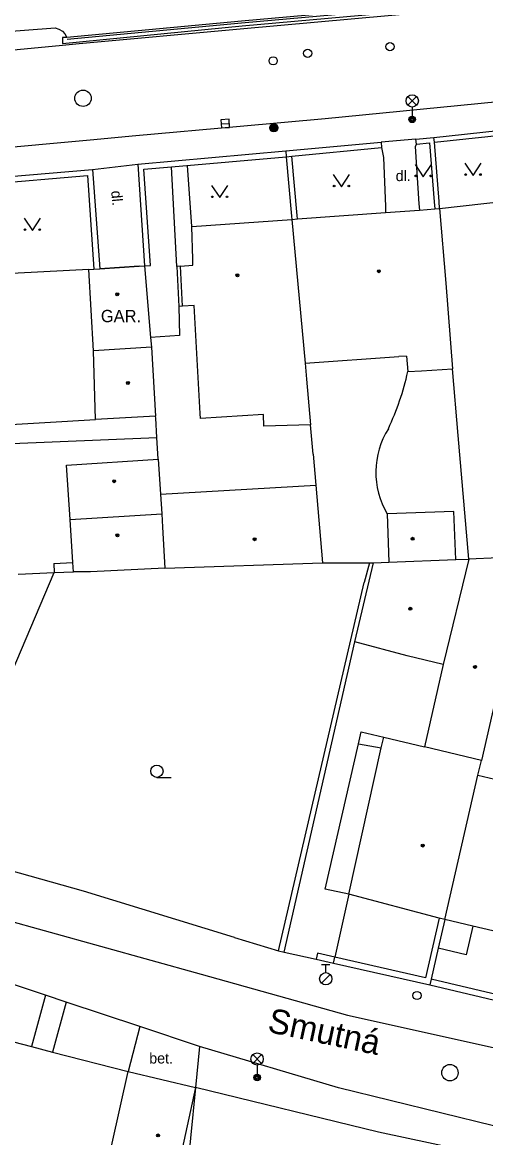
# Model space of a CAD drawing. Extents: x -596024 to -594475, y -1163820 to -1161957.
# Drawn here: x -595878.3 to -595850.1, y -1163055 to -1162986.9 of the extents above; entities that cross this region are included whole.
import ezdxf

# ---------------------------------------------------------------- set-up
doc = ezdxf.new("R2010")
doc.units = 0
for name, color, linetype in [('Level 10', 7, 'Continuous'), ('Level 11', 7, 'Continuous'), ('Level 25', 7, 'Continuous'), ('Level 27', 7, 'Continuous'), ('Level 28', 7, 'Continuous'), ('Level 33', 7, 'Continuous'), ('Level 36', 7, 'Continuous'), ('Level 39', 7, 'Continuous'), ('Level 40', 7, 'Continuous'), ('Level 41', 7, 'Continuous'), ('Level 5', 7, 'Continuous'), ('Level 50', 7, 'Continuous'), ('Level 6', 7, 'Continuous'), ('Level 7', 7, 'Continuous'), ('Level 8', 7, 'Continuous'), ('Level 9', 7, 'Continuous')]:
    doc.layers.add(name, color=color, linetype=linetype)

msp = doc.modelspace()

# ---------------------------------------------------------------- linework, layer by layer
at = {"layer": 'Level 10'}
for points in [[(-595886.79, -1162989.32), (-595875.89, -1162988.29), (-595874.88, -1162988.19), (-595865.06, -1162987.3), (-595846.54, -1162985.63), (-595834.03, -1162984.4), (-595833.92, -1162984.39), (-595827.57, -1162983.83), (-595811.92, -1162982.46), (-595810.38, -1162982.32), (-595807.74, -1162982.42), (-595798.29, -1162981.55), (-595792.41, -1162981.01), (-595782.08, -1162980.06), (-595767.36, -1162978.71), (-595765.31, -1162978.52), (-595764.65, -1162978.46), (-595760.16, -1162978.09)], [(-595901.01, -1162996.63), (-595887.16, -1162995.24), (-595874.21, -1162994.06), (-595871.41, -1162993.81), (-595865.06, -1162993.24), (-595859.87, -1162992.77), (-595849.31, -1162991.74), (-595847.96, -1162991.61), (-595844.62, -1162991.28), (-595838.01, -1162990.64), (-595832.2, -1162990.25), (-595811.7, -1162988.42)], [(-595871.18, -1163048.2), (-595875.66, -1163046.7), (-595876.92, -1163046.28), (-595894.25, -1163040.49)], [(-595879.73, -1163041.57), (-595867.43, -1163045), (-595858.5, -1163047.49), (-595813.37, -1163057.53), (-595813.28, -1163057.55)], [(-595867.53, -1163049.42), (-595871.18, -1163048.2)], [(-595799.22, -1163064.66), (-595815.57, -1163061.92), (-595840.13, -1163056.57), (-595859.05, -1163051.93), (-595867.53, -1163049.42)]]:
    msp.add_lwpolyline(points, dxfattribs=at)
at = {"layer": 'Level 11'}
for points in [[(-595885.98, -1162987.97), (-595876.34, -1162987.24)], [(-595876.34, -1162987.24), (-595876.11, -1162987.31), (-595875.9, -1162987.44), (-595875.74, -1162987.61), (-595875.62, -1162987.82)], [(-595856.42, -1162994.53), (-595856.3, -1162995.14), (-595856.19, -1162998.14)], [(-595854.3, -1162994.33), (-595854.37, -1162994.47), (-595854.14, -1162997.97)], [(-595874.07, -1162995.88), (-595871.3, -1162995.56)], [(-595868.92, -1163001.8), (-595869.25, -1162995.72)], [(-595868.01, -1162999.36), (-595868.26, -1162995.63)], [(-595856.19, -1162998.14), (-595856.18, -1162998.51)], [(-595854.14, -1162997.97), (-595854.11, -1162998.36)], [(-595874.28, -1163001.98), (-595880.18, -1163002.29), (-595880.78, -1163002.32), (-595887.63, -1163002.67)], [(-595868.69, -1163001.78), (-595868.92, -1163001.8), (-595868.79, -1163004.24)], [(-595868.79, -1163004.24), (-595868.76, -1163006.01), (-595870.52, -1163006.14)], [(-595868.56, -1163004.22), (-595868.79, -1163004.24)], [(-595851.74, -1163012.12), (-595852.09, -1163008.05)], [(-595879.83, -1163020.06), (-595880.43, -1163011.53), (-595873.88, -1163011.14)], [(-595870.2, -1163011.06), (-595870.21, -1163010.94)], [(-595870.13, -1163012.23), (-595870.2, -1163011.06)], [(-595860.6, -1163013.25), (-595860.76, -1163011.47)], [(-595885.4, -1163012.87), (-595870.13, -1163012.23)], [(-595870.05, -1163013.57), (-595870.13, -1163012.23)], [(-595851.1, -1163019.66), (-595851.74, -1163012.12)], [(-595860.6, -1163013.25), (-595860.43, -1163015.14)], [(-595869.92, -1163015.7), (-595860.43, -1163015.14)], [(-595860.02, -1163019.88), (-595857.16, -1163019.88)], [(-595857.16, -1163019.88), (-595857.48, -1163021.08)], [(-595857.16, -1163019.88), (-595856.92, -1163019.88)], [(-595857.84, -1163030.93), (-595857.67, -1163030.2), (-595856.28, -1163030.54)], [(-595858.42, -1163040.12), (-595859.86, -1163039.8), (-595857.84, -1163030.93)], [(-595857.84, -1163030.93), (-595856.44, -1163031.19)], [(-595858.42, -1163040.12), (-595859.27, -1163043.95)], [(-595850.86, -1163042.06), (-595851.27, -1163043.81), (-595852.97, -1163043.4)], [(-595859.36, -1163044.33), (-595859.27, -1163043.95)], [(-595876.92, -1163046.28), (-595877.78, -1163049.41)], [(-595875.66, -1163046.7), (-595876.5, -1163049.75)], [(-595871.18, -1163048.2), (-595871.88, -1163050.94)], [(-595867.53, -1163049.42), (-595867.78, -1163051.92)], [(-595839.54, -1163058.29), (-595856.62, -1163054.64), (-595867.78, -1163051.92)]]:
    msp.add_lwpolyline(points, dxfattribs=at)
for centre, radius, start, end in [((-595871.201, -1163004.562), 16.785, 334.83185, 347.41149), ((-595851.755, -1163014.358), 5.017, 148.01011, 210.44741)]:
    msp.add_arc(centre, radius, start, end, dxfattribs=at)
at = {"layer": 'Level 25'}
for radius in [0.25, 0.2, 0.15, 0.1, 0.05]:
    msp.add_circle((-595863, -1162993.34), radius, dxfattribs=at)
at = {"layer": 'Level 27'}
msp.add_line((-595866.21, -1162993.094), (-595865.71, -1162993.066), dxfattribs=at)
msp.add_lwpolyline([(-595866.195, -1162993.344), (-595865.696, -1162993.315), (-595865.725, -1162992.816), (-595866.224, -1162992.845)], close=True, dxfattribs=at)
for centre in [(-595874.64, -1162991.53), (-595852.25, -1163051.01)]:
    msp.add_circle(centre, 0.5, dxfattribs=at)
at = {"layer": 'Level 28'}
for p, q in [((-595860.08, -1163044.405), (-595859.58, -1163044.405)), ((-595859.83, -1163044.905), (-595859.83, -1163044.405)), ((-595860.088, -1163045.552), (-595859.558, -1163045.022))]:
    msp.add_line(p, q, dxfattribs=at)
for centre, radius in [((-595860.93, -1162988.79), 0.25), ((-595855.91, -1162988.38), 0.25), ((-595863.04, -1162989.25), 0.25), ((-595859.83, -1163045.28), 0.375), ((-595854.26, -1163046.3), 0.25)]:
    msp.add_circle(centre, radius, dxfattribs=at)
at = {"layer": 'Level 33'}
for p, q in [((-595854.815, -1162991.96), (-595854.285, -1162991.43)), ((-595854.815, -1162991.43), (-595854.285, -1162991.96)), ((-595854.55, -1162992.07), (-595854.55, -1162992.82)), ((-595864.285, -1163050.44), (-595863.755, -1163049.91)), ((-595864.285, -1163049.91), (-595863.755, -1163050.44)), ((-595864.02, -1163050.55), (-595864.02, -1163051.3))]:
    msp.add_line(p, q, dxfattribs=at)
for centre, radius in [((-595854.55, -1162991.695), 0.375), ((-595854.55, -1162992.82), 0.2), ((-595854.55, -1162992.82), 0.145), ((-595854.55, -1162992.82), 0.0876), ((-595864.02, -1163050.175), 0.375), ((-595864.02, -1163051.3), 0.2), ((-595864.02, -1163051.3), 0.145), ((-595864.02, -1163051.3), 0.0876)]:
    msp.add_circle(centre, radius, dxfattribs=at)
at = {"layer": 'Level 36'}
msp.add_line((-595870.13, -1163032.985), (-595869.255, -1163032.985), dxfattribs=at)
for points in [[(-595854.38, -1162995.57), (-595853.88, -1162996.32), (-595853.38, -1162995.57)], [(-595851.34, -1162995.49), (-595850.84, -1162996.24), (-595850.34, -1162995.49)], [(-595859.37, -1162996.19), (-595858.87, -1162996.94), (-595858.37, -1162996.19)], [(-595866.8, -1162996.85), (-595866.3, -1162997.6), (-595865.8, -1162996.85)], [(-595878.23, -1162998.85), (-595877.73, -1162999.6), (-595877.23, -1162998.85)]]:
    msp.add_lwpolyline(points, dxfattribs=at)
for centre, radius in [((-595854.33, -1162996.27), 0.05), ((-595853.431, -1162996.27), 0.05), ((-595851.29, -1162996.19), 0.05), ((-595850.391, -1162996.19), 0.05), ((-595859.32, -1162996.89), 0.05), ((-595858.421, -1162996.89), 0.05), ((-595866.75, -1162997.55), 0.05), ((-595865.851, -1162997.55), 0.05), ((-595878.18, -1162999.55), 0.05), ((-595877.281, -1162999.55), 0.05), ((-595870.13, -1163032.61), 0.375)]:
    msp.add_circle(centre, radius, dxfattribs=at)
at = {"layer": 'Level 39'}
for centre, radius in [((-595865.22, -1163002.34), 0.09), ((-595865.22, -1163002.34), 0.0398), ((-595856.59, -1163002.09), 0.09), ((-595856.59, -1163002.09), 0.0398), ((-595872.55, -1163003.5), 0.09), ((-595872.55, -1163003.5), 0.0398), ((-595871.9, -1163008.91), 0.09), ((-595871.9, -1163008.91), 0.0398), ((-595872.74, -1163014.91), 0.09), ((-595872.74, -1163014.91), 0.0398), ((-595872.54, -1163018.21), 0.09), ((-595872.54, -1163018.21), 0.0398), ((-595864.17, -1163018.45), 0.09), ((-595864.17, -1163018.45), 0.0398), ((-595854.53, -1163018.42), 0.09), ((-595854.53, -1163018.42), 0.0398), ((-595854.67, -1163022.69), 0.09), ((-595854.67, -1163022.69), 0.0398), ((-595850.72, -1163026.24), 0.09), ((-595850.72, -1163026.24), 0.0398), ((-595853.91, -1163037.15), 0.09), ((-595853.91, -1163037.15), 0.0398), ((-595870.06, -1163054.84), 0.09), ((-595870.06, -1163054.84), 0.0398)]:
    msp.add_circle(centre, radius, dxfattribs=at)
at = {"layer": 'Level 5'}
for points in [[(-595854.11, -1162998.36), (-595853.18, -1162998.29)], [(-595853.18, -1162998.29), (-595852.88, -1162998.27)], [(-595852.88, -1162998.27), (-595852.51, -1163002.82), (-595852.09, -1163008.05)], [(-595868.01, -1162999.36), (-595861.9, -1162998.93)], [(-595861.9, -1162998.93), (-595861.55, -1162998.9)], [(-595861.9, -1162998.93), (-595861.08, -1163007.71)], [(-595861.55, -1162998.9), (-595856.18, -1162998.51)], [(-595856.18, -1162998.51), (-595854.11, -1162998.36)], [(-595867.93, -1163001.72), (-595867.94, -1163001.35), (-595868.01, -1162999.36)], [(-595868.69, -1163001.78), (-595867.93, -1163001.72)], [(-595874.28, -1163001.98), (-595873.98, -1163001.96)], [(-595874.01, -1163006.94), (-595874.28, -1163001.98)], [(-595873.98, -1163001.96), (-595873.61, -1163001.94)], [(-595873.61, -1163001.94), (-595871.22, -1163001.79)], [(-595871.22, -1163001.79), (-595870.88, -1163001.77)], [(-595870.88, -1163001.77), (-595870.52, -1163006.14)], [(-595868.56, -1163004.22), (-595868.69, -1163001.78)], [(-595867.85, -1163004.18), (-595868.56, -1163004.22)], [(-595867.5, -1163010.77), (-595867.85, -1163004.18)], [(-595870.52, -1163006.14), (-595870.47, -1163006.72)], [(-595870.47, -1163006.72), (-595874.01, -1163006.94)], [(-595873.88, -1163011.14), (-595874.01, -1163006.94)], [(-595870.47, -1163006.72), (-595870.21, -1163010.94)], [(-595861.08, -1163007.71), (-595855.36, -1163007.3)], [(-595861.08, -1163007.71), (-595861, -1163008.67)], [(-595854.91, -1163007.27), (-595855.36, -1163007.3)], [(-595854.91, -1163007.27), (-595854.82, -1163008.22)], [(-595854.82, -1163008.22), (-595853.99, -1163008.17)], [(-595853.99, -1163008.17), (-595852.09, -1163008.05)], [(-595861, -1163008.67), (-595860.76, -1163011.47)], [(-595870.21, -1163010.94), (-595873.88, -1163011.14)], [(-595867.48, -1163011.07), (-595867.5, -1163010.77)], [(-595863.63, -1163010.84), (-595867.48, -1163011.07)], [(-595863.6, -1163011.54), (-595863.63, -1163010.84)], [(-595860.76, -1163011.47), (-595863.6, -1163011.54)], [(-595875.64, -1163013.92), (-595870.05, -1163013.57)], [(-595875.43, -1163017.24), (-595875.64, -1163013.92)], [(-595870.05, -1163013.57), (-595869.92, -1163015.7), (-595869.84, -1163016.9)], [(-595860.43, -1163015.14), (-595860.02, -1163019.88)], [(-595875.43, -1163017.24), (-595869.84, -1163016.9)], [(-595875.27, -1163019.87), (-595875.43, -1163017.24)], [(-595869.84, -1163016.9), (-595869.79, -1163017.71)], [(-595852.01, -1163016.75), (-595856.08, -1163016.9)], [(-595856.08, -1163016.9), (-595855.97, -1163019.84)], [(-595851.89, -1163019.69), (-595852.01, -1163016.75)], [(-595869.79, -1163017.71), (-595869.64, -1163020.22)], [(-595875.23, -1163020.44), (-595875.27, -1163019.87)], [(-595869.64, -1163020.22), (-595860.02, -1163019.88)], [(-595858.06, -1163024.72), (-595856.92, -1163019.88)], [(-595856.92, -1163019.88), (-595855.97, -1163019.84)], [(-595855.97, -1163019.84), (-595851.89, -1163019.69)], [(-595851.1, -1163019.66), (-595852.67, -1163026.1)], [(-595851.89, -1163019.69), (-595851.1, -1163019.66)], [(-595847.48, -1163019.51), (-595851.1, -1163019.66)], [(-595874.19, -1163020.43), (-595875.23, -1163020.44)], [(-595869.64, -1163020.22), (-595874.19, -1163020.43)], [(-595854.87, -1163025.56), (-595858.06, -1163024.72)], [(-595848.7, -1163024.84), (-595850.33, -1163031.95)], [(-595852.67, -1163026.1), (-595854.87, -1163025.56)], [(-595852.67, -1163026.1), (-595853.8, -1163031.12)], [(-595856.44, -1163031.19), (-595856.28, -1163030.54)], [(-595856.28, -1163030.54), (-595853.8, -1163031.12)], [(-595858.42, -1163040.12), (-595856.44, -1163031.19)], [(-595850.33, -1163031.95), (-595853.8, -1163031.12)], [(-595850.54, -1163032.85), (-595850.33, -1163031.95)], [(-595852.56, -1163041.66), (-595850.54, -1163032.85)], [(-595850.54, -1163032.85), (-595849.17, -1163033.17)], [(-595852.9, -1163041.57), (-595858.42, -1163040.12)], [(-595852.56, -1163041.66), (-595852.9, -1163041.57)], [(-595850.86, -1163042.06), (-595852.56, -1163041.66)], [(-595846.24, -1163043.14), (-595850.86, -1163042.06)], [(-595873.37, -1163057.59), (-595871.88, -1163050.94)], [(-595871.88, -1163050.94), (-595867.78, -1163051.92)], [(-595867.78, -1163051.92), (-595869.25, -1163058.64)]]:
    msp.add_lwpolyline(points, dxfattribs=at)
at = {"layer": 'Level 6'}
msp.add_lwpolyline([(-595871.22, -1163001.79), (-595873.61, -1163001.94)], dxfattribs=at)
at = {"layer": 'Level 7'}
for points in [[(-595834.05, -1162984.27), (-595834.1, -1162983.98), (-595840.87, -1162984.65), (-595845.09, -1162985.03), (-595864.98, -1162986.82), (-595875.62, -1162987.82)], [(-595875.9, -1162988.18), (-595864.92, -1162987.12), (-595845.08, -1162985.32), (-595834.05, -1162984.27)], [(-595875.62, -1162987.82), (-595875.9, -1162987.83), (-595875.9, -1162988.18)], [(-595853.24, -1162993.92), (-595849.31, -1162993.5), (-595847.77, -1162993.34)], [(-595862.27, -1162994.75), (-595856.45, -1162994.22)], [(-595856.45, -1162994.22), (-595856.42, -1162994.53)], [(-595854.33, -1162994.02), (-595853.24, -1162993.92)], [(-595854.3, -1162994.33), (-595854.33, -1162994.02)], [(-595853.2, -1162994.22), (-595853.24, -1162993.92)], [(-595853.2, -1162994.22), (-595848.03, -1162993.67)], [(-595852.88, -1162998.27), (-595852.91, -1162997.83), (-595853.2, -1162994.22)], [(-595871.3, -1162995.56), (-595862.27, -1162994.75)], [(-595862.27, -1162994.75), (-595862.24, -1162995.1)], [(-595861.89, -1162995.07), (-595856.42, -1162994.53)], [(-595854.3, -1162994.33), (-595853.5, -1162994.25), (-595853.21, -1162997.86)], [(-595871.3, -1162995.56), (-595870.88, -1163001.77)], [(-595870.88, -1163001.77), (-595870.53, -1163001.74), (-595870.92, -1162995.87), (-595869.25, -1162995.72), (-595862.24, -1162995.1)], [(-595862.24, -1162995.1), (-595861.89, -1162995.07)], [(-595862.24, -1162995.1), (-595861.92, -1162998.72)], [(-595861.57, -1162998.68), (-595861.89, -1162995.07)], [(-595880.62, -1162996.46), (-595880.57, -1162996.43), (-595874.07, -1162995.88)], [(-595880.55, -1162996.78), (-595874.36, -1162996.24), (-595873.98, -1163001.96)], [(-595874.07, -1162995.88), (-595873.61, -1163001.94)], [(-595853.21, -1162997.86), (-595853.18, -1162998.29)], [(-595852.88, -1162998.27), (-595847.3, -1162997.64)], [(-595861.92, -1162998.72), (-595861.9, -1162998.93)], [(-595861.55, -1162998.9), (-595861.57, -1162998.68)], [(-595876.42, -1163019.92), (-595875.27, -1163019.87)], [(-595876.42, -1163019.92), (-595876.4, -1163020.48)], [(-595883.61, -1163037.41), (-595876.4, -1163020.48)], [(-595876.4, -1163020.48), (-595875.23, -1163020.44)], [(-595862.71, -1163043.57), (-595857.48, -1163021.08)], [(-595862.37, -1163043.65), (-595858.06, -1163024.72)], [(-595865.39, -1163042.75), (-595874.62, -1163039.94), (-595883.61, -1163037.41)], [(-595852.9, -1163041.57), (-595853.74, -1163045.23), (-595859.27, -1163043.95)], [(-595852.56, -1163041.66), (-595852.97, -1163043.4)], [(-595846.24, -1163043.14), (-595847.12, -1163046.78), (-595853.4, -1163045.31)], [(-595906.11, -1163043.6), (-595903.33, -1163044.01), (-595889.39, -1163046.41), (-595877.78, -1163049.41), (-595876.5, -1163049.75), (-595871.88, -1163050.94)], [(-595862.71, -1163043.57), (-595862.37, -1163043.65)], [(-595859.27, -1163043.95), (-595860.33, -1163043.71), (-595860.42, -1163044.09)], [(-595852.97, -1163043.4), (-595853.4, -1163045.31)], [(-595860.42, -1163044.09), (-595859.36, -1163044.33)], [(-595859.36, -1163044.33), (-595859.35, -1163044.33)], [(-595859.35, -1163044.33), (-595853.48, -1163045.65)], [(-595853.4, -1163045.31), (-595853.48, -1163045.65)], [(-595853.48, -1163045.65), (-595846.86, -1163047.21)], [(-595867.78, -1163051.92), (-595868.38, -1163058.1)]]:
    msp.add_lwpolyline(points, dxfattribs=at)
at = {"layer": 'Level 8'}
for points in [[(-595854.33, -1162994.02), (-595856.45, -1162994.22)], [(-595878.6, -1163020.59), (-595876.4, -1163020.48)], [(-595865.39, -1163042.75), (-595862.71, -1163043.57)], [(-595862.37, -1163043.65), (-595860.42, -1163044.09)]]:
    msp.add_lwpolyline(points, dxfattribs=at)
at = {"layer": 'Level 9'}
msp.add_lwpolyline([(-595875.61, -1162987.92), (-595864.97, -1162986.92), (-595845.08, -1162985.13), (-595840.86, -1162984.75), (-595834.15, -1162984.09)], dxfattribs=at)

# ---------------------------------------------------------------- texts
at = {"layer": 'Level 40'}
for s, p in [('dl.', (-595855.56, -1162996.59)), ('bet.', (-595870.6, -1163050.45))]:
    msp.add_text(s, height=0.65, dxfattribs=at).set_placement(p)
msp.add_text('dl.', height=0.65, rotation=275.46, dxfattribs=at).set_placement((-595872.93, -1162997.2))
at = {"layer": 'Level 41'}
msp.add_text('GAR.', height=0.75, dxfattribs=at).set_placement((-595873.55, -1163005.2))
msp.add_text('GAR.', height=0.75, dxfattribs=at).set_placement((-595873.55, -1163005.2))
at = {"layer": 'Level 50'}
msp.add_text('Smutná', height=1.5, rotation=348.04395, dxfattribs=at).set_placement((-595863.44, -1163048.51))

doc.saveas('drawing.dxf')
